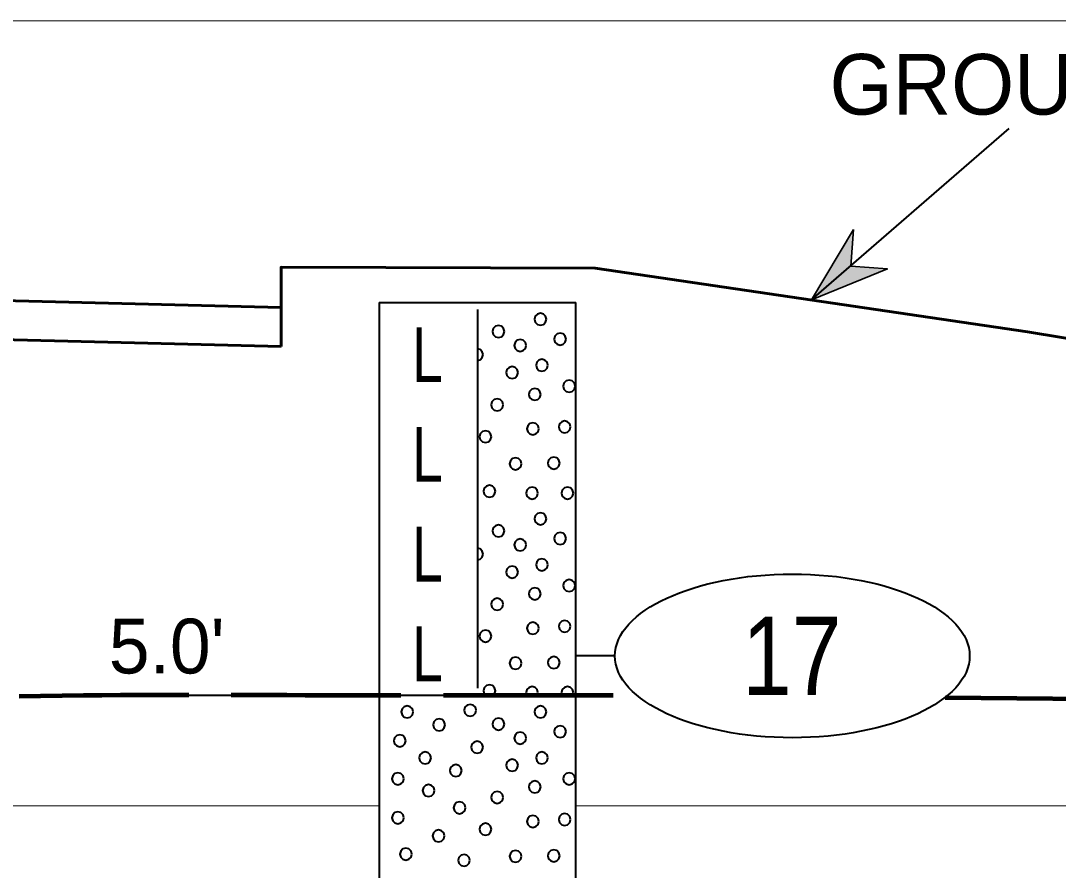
# Model space of a CAD drawing. Extents: x -76 to 974, y -1080 to -735.
# Drawn here: x 924.44 to 937.65, y -932.91 to -922.09 of the extents above; entities that cross this region are included whole.
import ezdxf
from ezdxf.enums import TextEntityAlignment as Align

# ---------------------------------------------------------------- set-up
doc = ezdxf.new("R2010")
doc.units = 0
doc.header["$LTSCALE"] = 0.36
doc.linetypes.add('LONG_DASHED', pattern=[7.5, 6, -1.5])
for name, color, linetype, lineweight in [('10', 7, 'Continuous', 35), ('27', 7, 'Continuous', 40), ('28', 7, 'LONG_DASHED', 60), ('7', 7, 'Continuous', 13)]:
    doc.layers.add(name, color=color, linetype=linetype, lineweight=lineweight)

msp = doc.modelspace()

# ---------------------------------------------------------------- hatches: boundary and pattern name
at = {"layer": '10'}
msp.add_hatch(color=256, dxfattribs=at).paths.add_polyline_path([(935.0456, -924.7475), (934.508, -925.6451), (935.4764, -925.2497), (935.01, -925.2139)])

# ---------------------------------------------------------------- linework, layer by layer
msp.add_lwpolyline([(935.0456, -924.7475), (934.508, -925.6451), (935.4764, -925.2497), (935.01, -925.2139)], close=True, dxfattribs=at)
at = {"layer": '27'}
for p, q in [((934.5077, -925.645), (937.0281, -923.4627)), ((929.0077, -925.6789), (929.0077, -930.6789)), ((929.0077, -925.6789), (931.5077, -925.6789)), ((931.5077, -930.6789), (931.5077, -925.6789)), ((930.2577, -925.7678), (930.2577, -930.59)), ((932.0077, -930.1789), (931.5077, -930.1789)), ((925.2403, -930.6789), (929.0077, -930.6789)), ((929.0077, -930.6789), (931.5077, -930.6789)), ((929.0077, -930.6789), (929.0077, -942.6789)), ((931.5077, -942.6789), (931.5077, -930.6789))]:
    msp.add_line(p, q, dxfattribs=at)
for points in [[(931.1342, -925.8916), (931.124, -925.8535), (931.0961, -925.8256), (931.058, -925.8154), (931.0199, -925.8256), (930.9921, -925.8535), (930.9818, -925.8916), (930.9921, -925.9297), (931.0199, -925.9576), (931.058, -925.9678), (931.0961, -925.9576), (931.124, -925.9297)], [(930.5997, -926.0478), (930.5894, -926.0097), (930.5616, -925.9818), (930.5235, -925.9716), (930.4854, -925.9818), (930.4575, -926.0097), (930.4473, -926.0478), (930.4575, -926.0859), (930.4854, -926.1138), (930.5235, -926.124), (930.5616, -926.1138), (930.5894, -926.0859)], [(931.3851, -926.1437), (931.3749, -926.1056), (931.347, -926.0777), (931.3089, -926.0675), (931.2708, -926.0777), (931.2429, -926.1056), (931.2327, -926.1437), (931.2429, -926.1818), (931.2708, -926.2097), (931.3089, -926.2199), (931.347, -926.2097), (931.3749, -926.1818)], [(930.8779, -926.2251), (930.8677, -926.187), (930.8398, -926.1591), (930.8017, -926.1489), (930.7636, -926.1591), (930.7357, -926.187), (930.7255, -926.2251), (930.7357, -926.2632), (930.7636, -926.2911), (930.8017, -926.3013), (930.8398, -926.2911), (930.8677, -926.2632)], [(930.7736, -926.5709), (930.7634, -926.5328), (930.7355, -926.5049), (930.6974, -926.4947), (930.6593, -926.5049), (930.6314, -926.5328), (930.6212, -926.5709), (930.6314, -926.609), (930.6593, -926.6369), (930.6974, -926.6471), (930.7355, -926.6369), (930.7634, -926.609)], [(931.155, -926.4781), (931.1448, -926.44), (931.1169, -926.4121), (931.0788, -926.4019), (931.0407, -926.4121), (931.0128, -926.44), (931.0026, -926.4781), (931.0128, -926.5162), (931.0407, -926.5441), (931.0788, -926.5543), (931.1169, -926.5441), (931.1448, -926.5162)], [(931.0622, -926.848), (931.052, -926.8099), (931.0241, -926.782), (930.986, -926.7718), (930.9479, -926.782), (930.92, -926.8099), (930.9098, -926.848), (930.92, -926.8861), (930.9479, -926.914), (930.986, -926.9242), (931.0241, -926.914), (931.052, -926.8861)], [(931.5008, -926.7438), (931.4906, -926.7057), (931.4627, -926.6778), (931.4246, -926.6676), (931.3865, -926.6778), (931.3586, -926.7057), (931.3484, -926.7438), (931.3586, -926.7819), (931.3865, -926.8097), (931.4246, -926.82), (931.4627, -926.8097), (931.4906, -926.7819)], [(930.5842, -926.9815), (930.574, -926.9434), (930.5461, -926.9155), (930.508, -926.9053), (930.4699, -926.9155), (930.442, -926.9434), (930.4318, -926.9815), (930.442, -927.0196), (930.4699, -927.0475), (930.508, -927.0577), (930.5461, -927.0475), (930.574, -927.0196)], [(930.4342, -927.387), (930.424, -927.3489), (930.3961, -927.321), (930.358, -927.3108), (930.3199, -927.321), (930.292, -927.3489), (930.2818, -927.387), (930.292, -927.4251), (930.3199, -927.453), (930.358, -927.4632), (930.3961, -927.453), (930.424, -927.4251)], [(931.0393, -927.2866), (931.0291, -927.2485), (931.0012, -927.2206), (930.9631, -927.2104), (930.925, -927.2206), (930.8971, -927.2485), (930.8869, -927.2866), (930.8971, -927.3247), (930.925, -927.3526), (930.9631, -927.3628), (931.0012, -927.3526), (931.0291, -927.3247)], [(931.4436, -927.2624), (931.4334, -927.2243), (931.4055, -927.1964), (931.3674, -927.1862), (931.3293, -927.1964), (931.3014, -927.2243), (931.2912, -927.2624), (931.3014, -927.3005), (931.3293, -927.3284), (931.3674, -927.3386), (931.4055, -927.3284), (931.4334, -927.3005)], [(930.8194, -927.7315), (930.8092, -927.6934), (930.7813, -927.6655), (930.7432, -927.6553), (930.7051, -927.6655), (930.6772, -927.6934), (930.667, -927.7315), (930.6772, -927.7696), (930.7051, -927.7975), (930.7432, -927.8077), (930.7813, -927.7975), (930.8092, -927.7696)], [(931.305, -927.7239), (931.2948, -927.6858), (931.2669, -927.6579), (931.2288, -927.6477), (931.1907, -927.6579), (931.1628, -927.6858), (931.1526, -927.7239), (931.1628, -927.762), (931.1907, -927.7899), (931.2288, -927.8001), (931.2669, -927.7899), (931.2948, -927.762)], [(930.4851, -928.0824), (930.4748, -928.0443), (930.447, -928.0164), (930.4089, -928.0062), (930.3708, -928.0164), (930.3429, -928.0443), (930.3327, -928.0824), (930.3429, -928.1205), (930.3708, -928.1484), (930.4089, -928.1586), (930.447, -928.1484), (930.4748, -928.1205)], [(931.0279, -928.1053), (931.0177, -928.0672), (930.9898, -928.0393), (930.9517, -928.0291), (930.9136, -928.0393), (930.8857, -928.0672), (930.8755, -928.1053), (930.8857, -928.1434), (930.9136, -928.1713), (930.9517, -928.1815), (930.9898, -928.1713), (931.0177, -928.1434)], [(931.4779, -928.1053), (931.4677, -928.0672), (931.4398, -928.0393), (931.4017, -928.0291), (931.3636, -928.0393), (931.3357, -928.0672), (931.3255, -928.1053), (931.3357, -928.1434), (931.3636, -928.1713), (931.4017, -928.1815), (931.4398, -928.1713), (931.4677, -928.1434)], [(931.1342, -928.4316), (931.124, -928.3935), (931.0961, -928.3656), (931.058, -928.3554), (931.0199, -928.3656), (930.9921, -928.3935), (930.9818, -928.4316), (930.9921, -928.4697), (931.0199, -928.4976), (931.058, -928.5078), (931.0961, -928.4976), (931.124, -928.4697)], [(930.5997, -928.5878), (930.5894, -928.5497), (930.5616, -928.5218), (930.5235, -928.5116), (930.4854, -928.5218), (930.4575, -928.5497), (930.4473, -928.5878), (930.4575, -928.6259), (930.4854, -928.6538), (930.5235, -928.664), (930.5616, -928.6538), (930.5894, -928.6259)], [(931.3851, -928.6837), (931.3749, -928.6456), (931.347, -928.6177), (931.3089, -928.6075), (931.2708, -928.6177), (931.2429, -928.6456), (931.2327, -928.6837), (931.2429, -928.7218), (931.2708, -928.7497), (931.3089, -928.7599), (931.347, -928.7497), (931.3749, -928.7218)], [(930.8779, -928.7651), (930.8677, -928.727), (930.8398, -928.6991), (930.8017, -928.6889), (930.7636, -928.6991), (930.7357, -928.727), (930.7255, -928.7651), (930.7357, -928.8032), (930.7636, -928.8311), (930.8017, -928.8413), (930.8398, -928.8311), (930.8677, -928.8032)], [(930.7736, -929.1109), (930.7634, -929.0728), (930.7355, -929.0449), (930.6974, -929.0347), (930.6593, -929.0449), (930.6314, -929.0728), (930.6212, -929.1109), (930.6314, -929.149), (930.6593, -929.1769), (930.6974, -929.1871), (930.7355, -929.1769), (930.7634, -929.149)], [(931.155, -929.0181), (931.1448, -928.98), (931.1169, -928.9521), (931.0788, -928.9419), (931.0407, -928.9521), (931.0128, -928.98), (931.0026, -929.0181), (931.0128, -929.0562), (931.0407, -929.0841), (931.0788, -929.0943), (931.1169, -929.0841), (931.1448, -929.0562)], [(931.5008, -929.2838), (931.4906, -929.2457), (931.4627, -929.2178), (931.4246, -929.2076), (931.3865, -929.2178), (931.3586, -929.2457), (931.3484, -929.2838), (931.3586, -929.3219), (931.3865, -929.3497), (931.4246, -929.36), (931.4627, -929.3497), (931.4906, -929.3219)], [(931.0622, -929.388), (931.052, -929.3499), (931.0241, -929.322), (930.986, -929.3118), (930.9479, -929.322), (930.92, -929.3499), (930.9098, -929.388), (930.92, -929.4261), (930.9479, -929.454), (930.986, -929.4642), (931.0241, -929.454), (931.052, -929.4261)], [(930.5842, -929.5215), (930.574, -929.4834), (930.5461, -929.4555), (930.508, -929.4453), (930.4699, -929.4555), (930.442, -929.4834), (930.4318, -929.5215), (930.442, -929.5596), (930.4699, -929.5875), (930.508, -929.5977), (930.5461, -929.5875), (930.574, -929.5596)], [(931.0393, -929.8266), (931.0291, -929.7885), (931.0012, -929.7606), (930.9631, -929.7504), (930.925, -929.7606), (930.8971, -929.7885), (930.8869, -929.8266), (930.8971, -929.8647), (930.925, -929.8926), (930.9631, -929.9028), (931.0012, -929.8926), (931.0291, -929.8647)], [(931.4436, -929.8024), (931.4334, -929.7643), (931.4055, -929.7364), (931.3674, -929.7262), (931.3293, -929.7364), (931.3014, -929.7643), (931.2912, -929.8024), (931.3014, -929.8405), (931.3293, -929.8684), (931.3674, -929.8786), (931.4055, -929.8684), (931.4334, -929.8405)], [(930.4342, -929.927), (930.424, -929.8889), (930.3961, -929.861), (930.358, -929.8508), (930.3199, -929.861), (930.292, -929.8889), (930.2818, -929.927), (930.292, -929.9651), (930.3199, -929.993), (930.358, -930.0032), (930.3961, -929.993), (930.424, -929.9651)], [(930.8194, -930.2715), (930.8092, -930.2334), (930.7813, -930.2055), (930.7432, -930.1953), (930.7051, -930.2055), (930.6772, -930.2334), (930.667, -930.2715), (930.6772, -930.3096), (930.7051, -930.3375), (930.7432, -930.3477), (930.7813, -930.3375), (930.8092, -930.3096)], [(931.305, -930.2639), (931.2948, -930.2258), (931.2669, -930.1979), (931.2288, -930.1877), (931.1907, -930.1979), (931.1628, -930.2258), (931.1526, -930.2639), (931.1628, -930.302), (931.1907, -930.3299), (931.2288, -930.3401), (931.2669, -930.3299), (931.2948, -930.302)], [(930.4748, -930.6605), (930.4851, -930.6224), (930.4748, -930.5843), (930.447, -930.5564), (930.4089, -930.5462), (930.3708, -930.5564), (930.3429, -930.5843), (930.3327, -930.6224), (930.3429, -930.6605), (930.3613, -930.6789), (930.4564, -930.6789)], [(931.0279, -930.6453), (931.0177, -930.6072), (930.9898, -930.5793), (930.9517, -930.5691), (930.9136, -930.5793), (930.8857, -930.6072), (930.8755, -930.6453), (930.8845, -930.6789), (931.0189, -930.6789)], [(931.4779, -930.6453), (931.4677, -930.6072), (931.4398, -930.5793), (931.4017, -930.5691), (931.3636, -930.5793), (931.3357, -930.6072), (931.3255, -930.6453), (931.3345, -930.6789), (931.4689, -930.6789)], [(929.4396, -930.8916), (929.4294, -930.8535), (929.4015, -930.8256), (929.3634, -930.8154), (929.3253, -930.8256), (929.2974, -930.8535), (929.2872, -930.8916), (929.2974, -930.9297), (929.3253, -930.9575), (929.3634, -930.9678), (929.4015, -930.9575), (929.4294, -930.9297)], [(930.2406, -930.872), (930.2304, -930.8339), (930.2025, -930.806), (930.1644, -930.7958), (930.1263, -930.806), (930.0984, -930.8339), (930.0882, -930.872), (930.0984, -930.9101), (930.1263, -930.938), (930.1644, -930.9482), (930.2025, -930.938), (930.2304, -930.9101)], [(931.1342, -930.8916), (931.124, -930.8535), (931.0961, -930.8256), (931.058, -930.8154), (931.0199, -930.8256), (930.9921, -930.8535), (930.9818, -930.8916), (930.9921, -930.9297), (931.0199, -930.9576), (931.058, -930.9678), (931.0961, -930.9576), (931.124, -930.9297)], [(929.8446, -931.0568), (929.8344, -931.0187), (929.8065, -930.9908), (929.7684, -930.9806), (929.7303, -930.9908), (929.7024, -931.0187), (929.6922, -931.0568), (929.7024, -931.0949), (929.7303, -931.1228), (929.7684, -931.133), (929.8065, -931.1228), (929.8344, -931.0949)], [(930.5997, -931.0478), (930.5894, -931.0097), (930.5616, -930.9818), (930.5235, -930.9716), (930.4854, -930.9818), (930.4575, -931.0097), (930.4473, -931.0478), (930.4575, -931.0859), (930.4854, -931.1138), (930.5235, -931.124), (930.5616, -931.1138), (930.5894, -931.0859)], [(931.3851, -931.1437), (931.3749, -931.1056), (931.347, -931.0777), (931.3089, -931.0675), (931.2708, -931.0777), (931.2429, -931.1056), (931.2327, -931.1437), (931.2429, -931.1818), (931.2708, -931.2097), (931.3089, -931.2199), (931.347, -931.2097), (931.3749, -931.1818)], [(929.3435, -931.2594), (929.3332, -931.2213), (929.3054, -931.1934), (929.2673, -931.1832), (929.2292, -931.1934), (929.2013, -931.2213), (929.1911, -931.2594), (929.2013, -931.2975), (929.2292, -931.3254), (929.2673, -931.3356), (929.3054, -931.3254), (929.3332, -931.2975)], [(930.3295, -931.3426), (930.3193, -931.3045), (930.2914, -931.2766), (930.2533, -931.2664), (930.2152, -931.2766), (930.1873, -931.3045), (930.1771, -931.3426), (930.1873, -931.3807), (930.2152, -931.4086), (930.2533, -931.4188), (930.2914, -931.4086), (930.3193, -931.3807)], [(930.8779, -931.2251), (930.8677, -931.187), (930.8398, -931.1591), (930.8017, -931.1489), (930.7636, -931.1591), (930.7357, -931.187), (930.7255, -931.2251), (930.7357, -931.2632), (930.7636, -931.2911), (930.8017, -931.3013), (930.8398, -931.2911), (930.8677, -931.2632)], [(929.6664, -931.4781), (929.6561, -931.44), (929.6283, -931.4121), (929.5902, -931.4019), (929.5521, -931.4121), (929.5242, -931.44), (929.514, -931.4781), (929.5242, -931.5162), (929.5521, -931.5441), (929.5902, -931.5543), (929.6283, -931.5441), (929.6561, -931.5162)], [(931.155, -931.4781), (931.1448, -931.44), (931.1169, -931.4121), (931.0788, -931.4019), (931.0407, -931.4121), (931.0128, -931.44), (931.0026, -931.4781), (931.0128, -931.5162), (931.0407, -931.5441), (931.0788, -931.5543), (931.1169, -931.5441), (931.1448, -931.5162)], [(930.7736, -931.5709), (930.7634, -931.5328), (930.7355, -931.5049), (930.6974, -931.4947), (930.6593, -931.5049), (930.6314, -931.5328), (930.6212, -931.5709), (930.6314, -931.609), (930.6593, -931.6369), (930.6974, -931.6471), (930.7355, -931.6369), (930.7634, -931.609)], [(929.3206, -931.7438), (929.3104, -931.7057), (929.2825, -931.6778), (929.2444, -931.6676), (929.2063, -931.6778), (929.1784, -931.7057), (929.1682, -931.7438), (929.1784, -931.7819), (929.2063, -931.8097), (929.2444, -931.82), (929.2825, -931.8097), (929.3104, -931.7819)], [(930.0579, -931.6395), (930.0477, -931.6014), (930.0198, -931.5735), (929.9817, -931.5633), (929.9436, -931.5735), (929.9157, -931.6014), (929.9055, -931.6395), (929.9157, -931.6776), (929.9436, -931.7055), (929.9817, -931.7157), (930.0198, -931.7055), (930.0477, -931.6776)], [(931.5008, -931.7438), (931.4906, -931.7057), (931.4627, -931.6778), (931.4246, -931.6676), (931.3865, -931.6778), (931.3586, -931.7057), (931.3484, -931.7438), (931.3586, -931.7819), (931.3865, -931.8097), (931.4246, -931.82), (931.4627, -931.8097), (931.4906, -931.7819)], [(931.0622, -931.848), (931.052, -931.8099), (931.0241, -931.782), (930.986, -931.7718), (930.9479, -931.782), (930.92, -931.8099), (930.9098, -931.848), (930.92, -931.8861), (930.9479, -931.914), (930.986, -931.9242), (931.0241, -931.914), (931.052, -931.8861)], [(929.7121, -931.8938), (929.7019, -931.8557), (929.674, -931.8278), (929.6359, -931.8176), (929.5978, -931.8278), (929.5699, -931.8557), (929.5597, -931.8938), (929.5699, -931.9319), (929.5978, -931.9598), (929.6359, -931.97), (929.674, -931.9598), (929.7019, -931.9319)], [(930.5842, -931.9815), (930.574, -931.9434), (930.5461, -931.9155), (930.508, -931.9053), (930.4699, -931.9155), (930.442, -931.9434), (930.4318, -931.9815), (930.442, -932.0196), (930.4699, -932.0475), (930.508, -932.0577), (930.5461, -932.0475), (930.574, -932.0196)], [(930.1062, -932.1124), (930.096, -932.0743), (930.0681, -932.0464), (930.03, -932.0362), (929.9919, -932.0464), (929.964, -932.0743), (929.9538, -932.1124), (929.964, -932.1505), (929.9919, -932.1784), (930.03, -932.1886), (930.0681, -932.1784), (930.096, -932.1505)], [(929.3206, -932.2396), (929.3104, -932.2015), (929.2825, -932.1736), (929.2444, -932.1634), (929.2063, -932.1736), (929.1784, -932.2015), (929.1682, -932.2396), (929.1784, -932.2777), (929.2063, -932.3055), (929.2444, -932.3158), (929.2825, -932.3055), (929.3104, -932.2777)], [(931.4436, -932.2624), (931.4334, -932.2243), (931.4055, -932.1964), (931.3674, -932.1862), (931.3293, -932.1964), (931.3014, -932.2243), (931.2912, -932.2624), (931.3014, -932.3005), (931.3293, -932.3284), (931.3674, -932.3386), (931.4055, -932.3284), (931.4334, -932.3005)], [(930.4342, -932.387), (930.424, -932.3489), (930.3961, -932.321), (930.358, -932.3108), (930.3199, -932.321), (930.292, -932.3489), (930.2818, -932.387), (930.292, -932.4251), (930.3199, -932.453), (930.358, -932.4632), (930.3961, -932.453), (930.424, -932.4251)], [(931.0393, -932.2866), (931.0291, -932.2485), (931.0012, -932.2206), (930.9631, -932.2104), (930.925, -932.2206), (930.8971, -932.2485), (930.8869, -932.2866), (930.8971, -932.3247), (930.925, -932.3526), (930.9631, -932.3628), (931.0012, -932.3526), (931.0291, -932.3247)], [(929.8392, -932.4709), (929.829, -932.4328), (929.8011, -932.4049), (929.763, -932.3947), (929.7249, -932.4049), (929.6971, -932.4328), (929.6868, -932.4709), (929.6971, -932.509), (929.7249, -932.5369), (929.763, -932.5471), (929.8011, -932.5369), (929.829, -932.509)], [(929.4235, -932.7023), (929.4133, -932.6642), (929.3854, -932.6363), (929.3473, -932.6261), (929.3092, -932.6363), (929.2814, -932.6642), (929.2711, -932.7023), (929.2814, -932.7404), (929.3092, -932.7683), (929.3473, -932.7785), (929.3854, -932.7683), (929.4133, -932.7404)], [(930.1622, -932.7824), (930.1519, -932.7443), (930.1241, -932.7164), (930.086, -932.7062), (930.0479, -932.7164), (930.02, -932.7443), (930.0098, -932.7824), (930.02, -932.8205), (930.0479, -932.8484), (930.086, -932.8586), (930.1241, -932.8484), (930.1519, -932.8205)], [(930.8194, -932.7315), (930.8092, -932.6934), (930.7813, -932.6655), (930.7432, -932.6553), (930.7051, -932.6655), (930.6772, -932.6934), (930.667, -932.7315), (930.6772, -932.7696), (930.7051, -932.7975), (930.7432, -932.8077), (930.7813, -932.7975), (930.8092, -932.7696)], [(931.305, -932.7239), (931.2948, -932.6858), (931.2669, -932.6579), (931.2288, -932.6477), (931.1907, -932.6579), (931.1628, -932.6858), (931.1526, -932.7239), (931.1628, -932.762), (931.1907, -932.7899), (931.2288, -932.8001), (931.2669, -932.7899), (931.2948, -932.762)]]:
    msp.add_lwpolyline(points, close=True, dxfattribs=at)
for points in [[(930.3295, -926.3426), (930.3193, -926.3045), (930.2914, -926.2766), (930.2577, -926.2676)], [(930.2577, -926.4176), (930.2914, -926.4086), (930.3193, -926.3807), (930.3295, -926.3426)], [(930.3295, -928.8826), (930.3193, -928.8445), (930.2914, -928.8166), (930.2577, -928.8076)], [(930.2577, -928.9576), (930.2914, -928.9486), (930.3193, -928.9207), (930.3295, -928.8826)]]:
    msp.add_lwpolyline(points, dxfattribs=at)
msp.add_ellipse((934.2651, -930.1789), major_axis=(2.2574, 0), ratio=0.461538, dxfattribs=at)
at = {"layer": '28', "linetype": 'Continuous'}
msp.add_line((927.7577, -925.74), (927.7577, -926.2402), dxfattribs=at)
at = {"layer": '28', "lineweight": 100}
msp.add_line((936.2094, -930.7081), (945.4038, -930.7893), dxfattribs=at)
at = {"layer": '28', "linetype": 'Continuous'}
for points in [[(894.7577, -926.79), (896.7577, -927.09), (900.2577, -926.13), (904.2577, -925.15), (927.7577, -925.74), (927.7577, -925.23), (931.7577, -925.24), (937.2577, -926.05), (942.7577, -926.96)], [(904.2577, -925.6648), (904.3119, -925.6516), (927.7577, -926.2402)]]:
    msp.add_lwpolyline(points, dxfattribs=at)
at = {"layer": '28', "lineweight": 100}
msp.add_spline([(902.8935, -932.3261), (925.2403, -930.6789), (929.0077, -930.6789), (931.5077, -930.6789), (932.2888, -930.6824)], degree=3, dxfattribs=at)
at = {"layer": '7'}
for p, q in [((864.9092, -922.09), (956.2029, -922.09)), ((903.0096, -932.09), (929.0077, -932.09)), ((931.5077, -932.09), (956.2029, -932.09))]:
    msp.add_line(p, q, dxfattribs=at)

# ---------------------------------------------------------------- texts
at = {"layer": '27'}
msp.add_text('GROUND SURFACE', height=0.7717, dxfattribs=at).set_placement((939.6415, -923.2851), align=Align.CENTER)
for s, height, width, p in [('L', 0.6976, 0.75, (929.6204, -926.6921)), ('L', 0.6976, 0.75, (929.6204, -927.9621)), ('L', 0.6976, 0.75, (929.6204, -929.2321)), ('17', 1, 0.85, (934.2579, -930.6788)), ('L', 0.6976, 0.75, (929.6204, -930.5021))]:
    msp.add_text(s, height=height, dxfattribs=dict(at, width=width)).set_placement(p, align=Align.CENTER)
msp.add_text("5.0'", height=0.6976, dxfattribs=at).set_placement((925.5643, -930.4025))

doc.saveas('drawing.dxf')
